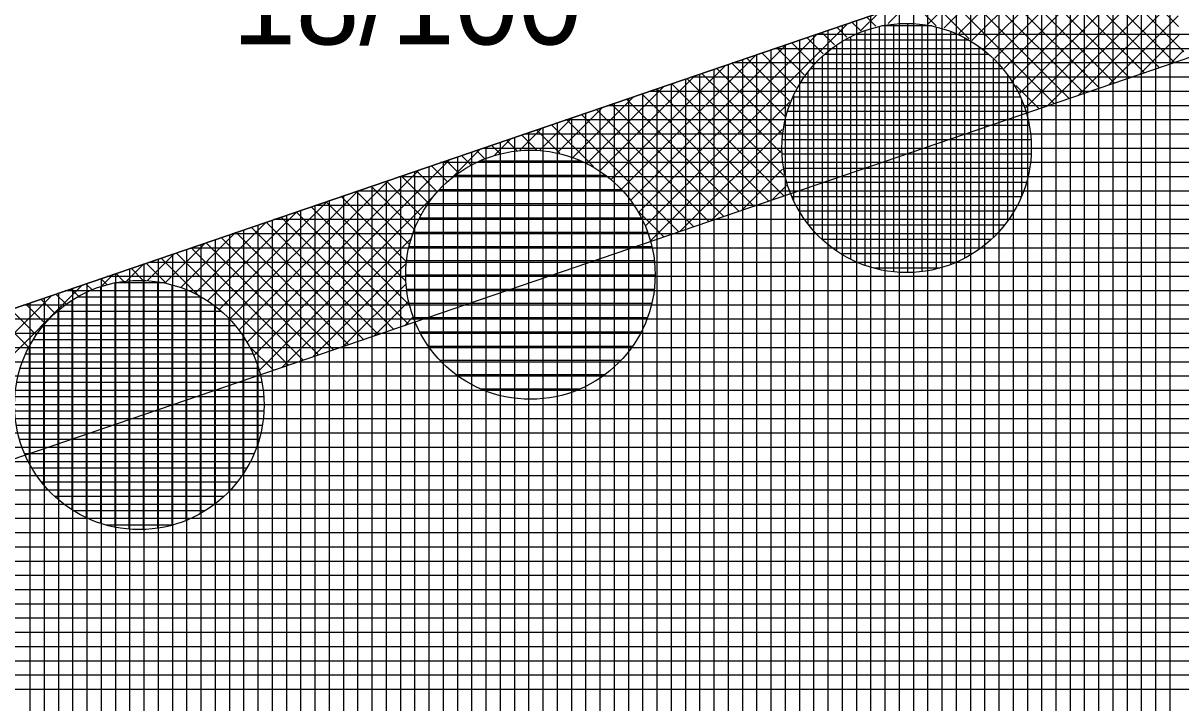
# Model space of a CAD drawing. Extents: x -565346 to -564154, y -1097386 to -1095620.
# Drawn here: x -564691.76 to -564675.52, y -1095757.37 to -1095747.82 of the extents above; entities that cross this region are included whole.
import ezdxf

# ---------------------------------------------------------------- set-up
doc = ezdxf.new("R2010")
doc.units = 0
for name, color, linetype in [('Vrstva 13', 7, 'Continuous'), ('Vrstva 40', 7, 'Continuous'), ('Vrstva 41', 7, 'Continuous'), ('Vrstva 42', 7, 'Continuous'), ('Vrstva 43', 7, 'Continuous'), ('Vrstva 44', 7, 'Continuous')]:
    doc.layers.add(name, color=color, linetype=linetype)

msp = doc.modelspace()

# ---------------------------------------------------------------- linework, layer by layer
at = {"layer": 'Vrstva 13'}
msp.add_line((-564693.31, -1095752.31), (-564631.48, -1095731.18), dxfattribs=at)
at = {"layer": 'Vrstva 41'}
for p, q in [((-564677.691, -1095749.005), (-564674.603, -1095745.917)), ((-564677.774, -1095748.805), (-564675.032, -1095746.064)), ((-564677.875, -1095748.624), (-564675.462, -1095746.211)), ((-564677.993, -1095748.459), (-564675.892, -1095746.357)), ((-564678.128, -1095748.311), (-564676.321, -1095746.504)), ((-564678.279, -1095748.179), (-564676.751, -1095746.651)), ((-564675.474, -1095748.222), (-564676.97, -1095746.726)), ((-564675.546, -1095747.867), (-564676.759, -1095746.654)), ((-564678.631, -1095747.965), (-564677.611, -1095746.945)), ((-564678.447, -1095748.064), (-564677.181, -1095746.798)), ((-564676.027, -1095748.518), (-564677.602, -1095746.942)), ((-564675.816, -1095748.446), (-564677.392, -1095746.87)), ((-564675.605, -1095748.374), (-564677.181, -1095746.798)), ((-564678.836, -1095747.887), (-564678.04, -1095747.092)), ((-564676.448, -1095748.662), (-564678.024, -1095747.086)), ((-564676.238, -1095748.59), (-564677.813, -1095747.014)), ((-564677.385, -1095748.982), (-564675.419, -1095747.016)), ((-564679.065, -1095747.833), (-564678.47, -1095747.238)), ((-564676.87, -1095748.806), (-564678.446, -1095747.23)), ((-564676.659, -1095748.734), (-564678.235, -1095747.158)), ((-564677.292, -1095748.95), (-564678.867, -1095747.374)), ((-564677.081, -1095748.878), (-564678.656, -1095747.302)), ((-564676.955, -1095748.835), (-564675.529, -1095747.409)), ((-564679.624, -1095747.827), (-564679.329, -1095747.532)), ((-564678.951, -1095747.856), (-564679.289, -1095747.518)), ((-564678.485, -1095748.04), (-564679.078, -1095747.446)), ((-564680.01, -1095747.93), (-564679.759, -1095747.679)), ((-564679.795, -1095747.861), (-564679.921, -1095747.734)), ((-564676.525, -1095748.688), (-564675.553, -1095747.716)), ((-564683.028, -1095750.665), (-564680.189, -1095747.826)), ((-564680.202, -1095748.019), (-564680.343, -1095747.879)), ((-564680.009, -1095747.93), (-564680.132, -1095747.806)), ((-564683.122, -1095750.476), (-564680.618, -1095747.973)), ((-564680.537, -1095748.25), (-564680.764, -1095748.023)), ((-564680.378, -1095748.126), (-564680.554, -1095747.951)), ((-564676.096, -1095748.541), (-564675.53, -1095747.975)), ((-564683.234, -1095750.306), (-564681.048, -1095748.12)), ((-564680.913, -1095748.723), (-564681.397, -1095748.239)), ((-564680.804, -1095748.548), (-564681.186, -1095748.167)), ((-564680.679, -1095748.39), (-564680.975, -1095748.095)), ((-564675.666, -1095748.394), (-564675.478, -1095748.206)), ((-564683.509, -1095750.015), (-564681.907, -1095748.413)), ((-564683.364, -1095750.152), (-564681.478, -1095748.266)), ((-564681.073, -1095749.128), (-564681.818, -1095748.383)), ((-564681.003, -1095748.915), (-564681.608, -1095748.311)), ((-564683.67, -1095749.893), (-564682.337, -1095748.56)), ((-564681.13, -1095749.637), (-564682.24, -1095748.527)), ((-564681.119, -1095749.365), (-564682.029, -1095748.455)), ((-564683.849, -1095749.789), (-564682.767, -1095748.707)), ((-564681.297, -1095750.319), (-564682.872, -1095748.743)), ((-564681.086, -1095750.247), (-564682.662, -1095748.671)), ((-564681.089, -1095749.961), (-564682.451, -1095748.599)), ((-564677.502, -1095749.022), (-564677.83, -1095748.695)), ((-564684.046, -1095749.703), (-564683.196, -1095748.854)), ((-564681.718, -1095750.463), (-564683.294, -1095748.887)), ((-564681.508, -1095750.391), (-564683.083, -1095748.815)), ((-564684.264, -1095749.639), (-564683.626, -1095749.001)), ((-564682.14, -1095750.607), (-564683.716, -1095749.031)), ((-564681.929, -1095750.535), (-564683.505, -1095748.959)), ((-564682.955, -1095750.875), (-564681.008, -1095748.928)), ((-564684.512, -1095749.603), (-564684.056, -1095749.147)), ((-564682.562, -1095750.751), (-564684.137, -1095749.175)), ((-564682.351, -1095750.679), (-564683.926, -1095749.103)), ((-564684.795, -1095749.604), (-564684.485, -1095749.294)), ((-564684.56, -1095749.601), (-564684.77, -1095749.391)), ((-564684.23, -1095749.648), (-564684.559, -1095749.319)), ((-564683.76, -1095749.835), (-564684.348, -1095749.247)), ((-564682.541, -1095750.744), (-564681.111, -1095749.314)), ((-564685.074, -1095749.652), (-564685.191, -1095749.535)), ((-564685.145, -1095749.671), (-564684.915, -1095749.441)), ((-564684.836, -1095749.607), (-564684.98, -1095749.463)), ((-564685.74, -1095749.983), (-564685.345, -1095749.588)), ((-564685.482, -1095749.811), (-564685.613, -1095749.68)), ((-564685.289, -1095749.721), (-564685.402, -1095749.608)), ((-564682.111, -1095750.597), (-564681.131, -1095749.616)), ((-564688.528, -1095752.488), (-564685.775, -1095749.735)), ((-564685.815, -1095750.044), (-564686.034, -1095749.824)), ((-564685.657, -1095749.919), (-564685.824, -1095749.752)), ((-564681.682, -1095750.45), (-564681.105, -1095749.873)), ((-564688.736, -1095752.131), (-564686.634, -1095750.028)), ((-564688.622, -1095752.3), (-564686.204, -1095749.882)), ((-564686.188, -1095750.518), (-564686.667, -1095750.04)), ((-564686.08, -1095750.343), (-564686.456, -1095749.968)), ((-564685.956, -1095750.185), (-564686.245, -1095749.896)), ((-564688.866, -1095751.978), (-564687.064, -1095750.175)), ((-564686.346, -1095750.926), (-564687.088, -1095750.184)), ((-564686.278, -1095750.712), (-564686.878, -1095750.112)), ((-564681.252, -1095750.303), (-564681.051, -1095750.102)), ((-564689.012, -1095751.841), (-564687.493, -1095750.322)), ((-564688.453, -1095752.697), (-564686.015, -1095750.258)), ((-564686.397, -1095751.441), (-564687.51, -1095750.328)), ((-564686.391, -1095751.164), (-564687.299, -1095750.256)), ((-564689.175, -1095751.721), (-564687.923, -1095750.469)), ((-564686.356, -1095752.048), (-564687.932, -1095750.472)), ((-564686.349, -1095751.772), (-564687.721, -1095750.4)), ((-564682.772, -1095750.823), (-564683.125, -1095750.47)), ((-564689.355, -1095751.618), (-564688.353, -1095750.616)), ((-564686.988, -1095752.264), (-564688.564, -1095750.688)), ((-564686.778, -1095752.192), (-564688.353, -1095750.616)), ((-564686.567, -1095752.12), (-564688.142, -1095750.544)), ((-564689.553, -1095751.533), (-564688.782, -1095750.763)), ((-564687.41, -1095752.408), (-564688.986, -1095750.832)), ((-564687.199, -1095752.336), (-564688.775, -1095750.76)), ((-564688.127, -1095752.653), (-564686.327, -1095750.853)), ((-564689.772, -1095751.47), (-564689.212, -1095750.91)), ((-564687.832, -1095752.552), (-564689.407, -1095750.976)), ((-564687.621, -1095752.48), (-564689.196, -1095750.904)), ((-564690.023, -1095751.438), (-564689.642, -1095751.056)), ((-564689.307, -1095751.642), (-564689.829, -1095751.12)), ((-564688.042, -1095752.624), (-564689.618, -1095751.048)), ((-564690.351, -1095751.447), (-564690.461, -1095751.336)), ((-564690.31, -1095751.442), (-564690.071, -1095751.203)), ((-564690.08, -1095751.435), (-564690.25, -1095751.264)), ((-564689.759, -1095751.473), (-564690.04, -1095751.192)), ((-564687.697, -1095752.506), (-564686.394, -1095751.203)), ((-564693.787, -1095754.353), (-564690.931, -1095751.497)), ((-564690.798, -1095751.565), (-564690.883, -1095751.481)), ((-564690.587, -1095751.494), (-564690.672, -1095751.409)), ((-564690.667, -1095751.516), (-564690.501, -1095751.35)), ((-564687.267, -1095752.359), (-564686.395, -1095751.486)), ((-564693.843, -1095754.126), (-564691.36, -1095751.644)), ((-564691.163, -1095751.766), (-564691.305, -1095751.625)), ((-564690.99, -1095751.657), (-564691.094, -1095751.553)), ((-564691.457, -1095752.038), (-564691.726, -1095751.769)), ((-564691.318, -1095751.894), (-564691.515, -1095751.697)), ((-564686.838, -1095752.212), (-564686.359, -1095751.734)), ((-564691.685, -1095752.375), (-564692.148, -1095751.913)), ((-564691.58, -1095752.198), (-564691.937, -1095751.841)), ((-564686.408, -1095752.065), (-564686.295, -1095751.952)), ((-564688.253, -1095752.696), (-564688.592, -1095752.357))]:
    msp.add_line(p, q, dxfattribs=at)
at = {"layer": 'Vrstva 42'}
msp.add_lwpolyline([(-564707.989, -1095755.399), (-564707.577, -1095757.356), (-564692.663, -1095754.203), (-564630.833, -1095733.073), (-564590.007, -1095716.981), (-564573.006, -1095706.742), (-564516.181, -1095692.846), (-564453.911, -1095679.516), (-564393.952, -1095664.868), (-564326.83, -1095645.13), (-564326.21, -1095642.73), (-564394.52, -1095662.95), (-564454.33, -1095677.56), (-564516.6, -1095690.89), (-564574.04, -1095705.03), (-564590.74, -1095715.12), (-564631.48, -1095731.18), (-564693.31, -1095752.31)], close=True, dxfattribs=at)
at = {"layer": 'Vrstva 43'}
for p, q in [((-564675.67, -1095746.282), (-564675.67, -1095761.954)), ((-564676.07, -1095746.418), (-564676.07, -1095762.081)), ((-564675.87, -1095746.35), (-564675.87, -1095762.018)), ((-564676.67, -1095746.623), (-564676.67, -1095762.27)), ((-564676.47, -1095746.555), (-564676.47, -1095762.207)), ((-564676.27, -1095746.487), (-564676.27, -1095762.144)), ((-564677.07, -1095746.76), (-564677.07, -1095762.397)), ((-564676.87, -1095746.692), (-564676.87, -1095762.334)), ((-564677.47, -1095746.897), (-564677.47, -1095762.523)), ((-564677.27, -1095746.828), (-564677.27, -1095762.46)), ((-564678.07, -1095747.102), (-564678.07, -1095762.713)), ((-564677.87, -1095747.033), (-564677.87, -1095762.65)), ((-564677.67, -1095746.965), (-564677.67, -1095762.587)), ((-564678.47, -1095747.239), (-564678.47, -1095762.84)), ((-564678.27, -1095747.17), (-564678.27, -1095762.776)), ((-564678.87, -1095747.375), (-564678.87, -1095762.966)), ((-564678.67, -1095747.307), (-564678.67, -1095762.903)), ((-564679.47, -1095747.58), (-564679.47, -1095763.156)), ((-564679.27, -1095747.512), (-564679.27, -1095763.093)), ((-564679.07, -1095747.444), (-564679.07, -1095763.029)), ((-564679.87, -1095747.717), (-564679.87, -1095763.282)), ((-564679.67, -1095747.649), (-564679.67, -1095763.219)), ((-564680.47, -1095747.922), (-564680.47, -1095763.472)), ((-564680.27, -1095747.854), (-564680.27, -1095763.409)), ((-564680.07, -1095747.785), (-564680.07, -1095763.346)), ((-564680.87, -1095748.059), (-564680.87, -1095763.598)), ((-564680.67, -1095747.99), (-564680.67, -1095763.535)), ((-564631.474, -1095747.98), (-564680.64, -1095747.98)), ((-564681.27, -1095748.195), (-564681.27, -1095763.725)), ((-564632.106, -1095748.18), (-564681.225, -1095748.18)), ((-564681.07, -1095748.127), (-564681.07, -1095763.662)), ((-564681.87, -1095748.4), (-564681.87, -1095763.915)), ((-564632.739, -1095748.38), (-564681.81, -1095748.38)), ((-564681.67, -1095748.332), (-564681.67, -1095763.851)), ((-564681.47, -1095748.264), (-564681.47, -1095763.788)), ((-564633.371, -1095748.58), (-564682.395, -1095748.58)), ((-564682.27, -1095748.537), (-564682.27, -1095764.041)), ((-564682.07, -1095748.469), (-564682.07, -1095763.978)), ((-564682.87, -1095748.742), (-564682.87, -1095764.231)), ((-564682.67, -1095748.674), (-564682.67, -1095764.168)), ((-564682.47, -1095748.605), (-564682.47, -1095764.104)), ((-564683.27, -1095748.879), (-564683.27, -1095764.357)), ((-564683.07, -1095748.811), (-564683.07, -1095764.294)), ((-564634.004, -1095748.78), (-564682.981, -1095748.78)), ((-564683.67, -1095749.016), (-564683.67, -1095764.484)), ((-564634.636, -1095748.98), (-564683.566, -1095748.98)), ((-564683.47, -1095748.947), (-564683.47, -1095764.421)), ((-564684.27, -1095749.221), (-564684.27, -1095764.674)), ((-564635.269, -1095749.18), (-564684.151, -1095749.18)), ((-564684.07, -1095749.152), (-564684.07, -1095764.61)), ((-564683.87, -1095749.084), (-564683.87, -1095764.547)), ((-564635.901, -1095749.38), (-564684.736, -1095749.38)), ((-564684.67, -1095749.357), (-564684.67, -1095764.8)), ((-564684.47, -1095749.289), (-564684.47, -1095764.737)), ((-564685.07, -1095749.494), (-564685.07, -1095764.926)), ((-564684.87, -1095749.426), (-564684.87, -1095764.863)), ((-564685.67, -1095749.699), (-564685.67, -1095765.116)), ((-564685.47, -1095749.631), (-564685.47, -1095765.053)), ((-564636.534, -1095749.58), (-564685.322, -1095749.58)), ((-564685.27, -1095749.562), (-564685.27, -1095764.99)), ((-564686.07, -1095749.836), (-564686.07, -1095765.243)), ((-564637.166, -1095749.78), (-564685.907, -1095749.78)), ((-564685.87, -1095749.767), (-564685.87, -1095765.179)), ((-564686.67, -1095750.041), (-564686.67, -1095765.432)), ((-564637.799, -1095749.98), (-564686.492, -1095749.98)), ((-564686.47, -1095749.972), (-564686.47, -1095765.369)), ((-564686.27, -1095749.904), (-564686.27, -1095765.306)), ((-564638.431, -1095750.18), (-564687.077, -1095750.18)), ((-564687.07, -1095750.178), (-564687.07, -1095765.559)), ((-564686.87, -1095750.109), (-564686.87, -1095765.496)), ((-564687.47, -1095750.314), (-564687.47, -1095765.685)), ((-564687.27, -1095750.246), (-564687.27, -1095765.622)), ((-564688.07, -1095750.519), (-564688.07, -1095765.875)), ((-564687.87, -1095750.451), (-564687.87, -1095765.812)), ((-564687.67, -1095750.383), (-564687.67, -1095765.749)), ((-564639.064, -1095750.38), (-564687.662, -1095750.38)), ((-564688.47, -1095750.656), (-564688.47, -1095766.001)), ((-564688.27, -1095750.588), (-564688.27, -1095765.938)), ((-564639.697, -1095750.58), (-564688.248, -1095750.58)), ((-564688.87, -1095750.793), (-564688.87, -1095766.128)), ((-564640.329, -1095750.78), (-564688.833, -1095750.78)), ((-564688.67, -1095750.724), (-564688.67, -1095766.065)), ((-564689.47, -1095750.998), (-564689.47, -1095766.318)), ((-564640.962, -1095750.98), (-564689.418, -1095750.98)), ((-564689.27, -1095750.929), (-564689.27, -1095766.254)), ((-564689.07, -1095750.861), (-564689.07, -1095766.191)), ((-564641.594, -1095751.18), (-564690.003, -1095751.18)), ((-564689.87, -1095751.134), (-564689.87, -1095766.444)), ((-564689.67, -1095751.066), (-564689.67, -1095766.381)), ((-564690.47, -1095751.339), (-564690.47, -1095766.634)), ((-564690.27, -1095751.271), (-564690.27, -1095766.571)), ((-564690.07, -1095751.203), (-564690.07, -1095766.507)), ((-564690.87, -1095751.476), (-564690.87, -1095766.76)), ((-564690.67, -1095751.408), (-564690.67, -1095766.697)), ((-564642.227, -1095751.38), (-564690.589, -1095751.38)), ((-564691.27, -1095751.613), (-564691.27, -1095766.887)), ((-564642.859, -1095751.58), (-564691.174, -1095751.58)), ((-564691.07, -1095751.544), (-564691.07, -1095766.824)), ((-564643.492, -1095751.78), (-564691.759, -1095751.78)), ((-564691.67, -1095751.75), (-564691.67, -1095767.013)), ((-564691.47, -1095751.681), (-564691.47, -1095766.95)), ((-564644.124, -1095751.98), (-564692.344, -1095751.98)), ((-564644.757, -1095752.18), (-564692.93, -1095752.18)), ((-564645.389, -1095752.38), (-564693.643, -1095752.38)), ((-564646.022, -1095752.58), (-564694.593, -1095752.58)), ((-564646.654, -1095752.78), (-564695.544, -1095752.78)), ((-564647.287, -1095752.98), (-564696.494, -1095752.98)), ((-564647.92, -1095753.18), (-564697.445, -1095753.18)), ((-564648.552, -1095753.38), (-564698.395, -1095753.38)), ((-564649.185, -1095753.58), (-564699.346, -1095753.58)), ((-564649.817, -1095753.78), (-564700.296, -1095753.78)), ((-564650.45, -1095753.98), (-564701.247, -1095753.98)), ((-564651.082, -1095754.18), (-564702.197, -1095754.18)), ((-564651.715, -1095754.38), (-564703.147, -1095754.38)), ((-564652.347, -1095754.58), (-564704.098, -1095754.58)), ((-564652.98, -1095754.78), (-564705.048, -1095754.78)), ((-564653.612, -1095754.98), (-564705.999, -1095754.98)), ((-564654.245, -1095755.18), (-564706.949, -1095755.18)), ((-564654.877, -1095755.38), (-564707.9, -1095755.38)), ((-564655.51, -1095755.58), (-564708.85, -1095755.58)), ((-564656.143, -1095755.78), (-564709.801, -1095755.78)), ((-564656.775, -1095755.98), (-564710.751, -1095755.98)), ((-564657.408, -1095756.18), (-564711.702, -1095756.18)), ((-564658.04, -1095756.38), (-564712.652, -1095756.38)), ((-564658.673, -1095756.58), (-564713.603, -1095756.58)), ((-564659.305, -1095756.78), (-564714.553, -1095756.78)), ((-564659.938, -1095756.98), (-564715.504, -1095756.98)), ((-564660.57, -1095757.18), (-564716.454, -1095757.18))]:
    msp.add_line(p, q, dxfattribs=at)
msp.add_lwpolyline([(-564584.17, -1095730.99), (-564361.01, -1095672.63), (-564329.81, -1095662.26), (-564326.21, -1095642.73), (-564394.52, -1095662.95), (-564454.33, -1095677.56), (-564516.6, -1095690.89), (-564574.04, -1095705.03), (-564590.74, -1095715.12), (-564631.48, -1095731.18), (-564693.31, -1095752.31), (-564772.2, -1095768.91), (-564879.81, -1095788.15), (-565039.47, -1095811.86), (-565040.85, -1095849.94), (-565025.81, -1095848.33), (-565025.24, -1095824.91), (-564877.52, -1095802.97), (-564694, -1095767.75), (-564603.8, -1095739.23), (-564594.74, -1095734.52)], close=True, dxfattribs=at)
at = {"layer": 'Vrstva 44'}
for p, q in [((-564679.95, -1095747.927), (-564679.95, -1095751.221)), ((-564679.75, -1095747.869), (-564679.75, -1095751.281)), ((-564679.012, -1095747.86), (-564679.71, -1095747.86)), ((-564679.55, -1095747.835), (-564679.55, -1095751.313)), ((-564679.35, -1095747.825), (-564679.35, -1095751.322)), ((-564679.15, -1095747.838), (-564679.15, -1095751.309)), ((-564678.95, -1095747.876), (-564678.95, -1095751.273)), ((-564678.49, -1095748.06), (-564680.238, -1095748.06)), ((-564680.15, -1095748.011), (-564680.15, -1095751.137)), ((-564678.75, -1095747.937), (-564678.75, -1095751.212)), ((-564678.55, -1095748.026), (-564678.55, -1095751.121)), ((-564680.35, -1095748.13), (-564680.35, -1095751.018)), ((-564678.35, -1095748.15), (-564678.35, -1095750.998)), ((-564680.55, -1095748.288), (-564680.55, -1095750.859)), ((-564678.211, -1095748.26), (-564680.517, -1095748.26)), ((-564678.15, -1095748.315), (-564678.15, -1095750.832)), ((-564680.75, -1095748.508), (-564680.75, -1095750.639)), ((-564678.015, -1095748.46), (-564680.711, -1095748.46)), ((-564677.95, -1095748.546), (-564677.95, -1095750.603)), ((-564677.874, -1095748.66), (-564680.855, -1095748.66)), ((-564677.767, -1095748.86), (-564680.961, -1095748.86)), ((-564680.95, -1095748.834), (-564680.95, -1095750.312)), ((-564677.75, -1095748.901), (-564677.75, -1095750.245)), ((-564677.692, -1095749.06), (-564681.035, -1095749.06)), ((-564677.645, -1095749.26), (-564681.084, -1095749.26)), ((-564677.62, -1095749.46), (-564681.11, -1095749.46)), ((-564685.07, -1095749.658), (-564685.07, -1095753.05)), ((-564684.87, -1095749.621), (-564684.87, -1095753.089)), ((-564684.67, -1095749.606), (-564684.67, -1095753.103)), ((-564684.47, -1095749.613), (-564684.47, -1095753.094)), ((-564684.27, -1095749.645), (-564684.27, -1095753.062)), ((-564684.07, -1095749.703), (-564684.07, -1095753.006)), ((-564677.618, -1095749.66), (-564681.111, -1095749.66)), ((-564685.47, -1095749.813), (-564685.47, -1095752.896)), ((-564683.926, -1095749.76), (-564685.362, -1095749.76)), ((-564685.27, -1095749.72), (-564685.27, -1095752.987)), ((-564683.87, -1095749.787), (-564683.87, -1095752.923)), ((-564677.638, -1095749.86), (-564681.089, -1095749.86)), ((-564683.589, -1095749.96), (-564685.701, -1095749.96)), ((-564685.67, -1095749.938), (-564685.67, -1095752.769)), ((-564683.67, -1095749.9), (-564683.67, -1095752.805)), ((-564683.367, -1095750.16), (-564685.921, -1095750.16)), ((-564685.87, -1095750.107), (-564685.87, -1095752.602)), ((-564683.47, -1095750.059), (-564683.47, -1095752.651)), ((-564677.684, -1095750.06), (-564681.043, -1095750.06)), ((-564683.204, -1095750.36), (-564686.083, -1095750.36)), ((-564686.07, -1095750.341), (-564686.07, -1095752.368)), ((-564683.27, -1095750.273), (-564683.27, -1095752.435)), ((-564677.756, -1095750.26), (-564680.973, -1095750.26)), ((-564677.856, -1095750.46), (-564680.872, -1095750.46)), ((-564683.087, -1095750.56), (-564686.202, -1095750.56)), ((-564683.07, -1095750.594), (-564683.07, -1095752.118)), ((-564677.994, -1095750.66), (-564680.734, -1095750.66)), ((-564683, -1095750.76), (-564686.29, -1095750.76)), ((-564686.27, -1095750.712), (-564686.27, -1095751.996)), ((-564682.94, -1095750.96), (-564686.348, -1095750.96)), ((-564678.178, -1095750.86), (-564680.549, -1095750.86)), ((-564682.906, -1095751.16), (-564686.381, -1095751.16)), ((-564678.441, -1095751.06), (-564680.286, -1095751.06)), ((-564678.898, -1095751.26), (-564679.83, -1095751.26)), ((-564689.782, -1095751.47), (-564690.48, -1095751.47)), ((-564690.48, -1095751.47), (-564690.48, -1095754.898)), ((-564690.28, -1095751.44), (-564690.28, -1095754.926)), ((-564690.08, -1095751.436), (-564690.08, -1095754.931)), ((-564689.88, -1095751.454), (-564689.88, -1095754.914)), ((-564689.68, -1095751.496), (-564689.68, -1095754.874)), ((-564682.896, -1095751.36), (-564686.392, -1095751.36)), ((-564690.88, -1095751.603), (-564690.88, -1095754.765)), ((-564690.68, -1095751.523), (-564690.68, -1095754.845)), ((-564689.48, -1095751.562), (-564689.48, -1095754.805)), ((-564689.28, -1095751.658), (-564689.28, -1095754.709)), ((-564682.908, -1095751.56), (-564686.381, -1095751.56)), ((-564691.08, -1095751.713), (-564691.08, -1095754.656)), ((-564689.26, -1095751.67), (-564691.008, -1095751.67)), ((-564689.08, -1095751.79), (-564689.08, -1095754.58)), ((-564682.944, -1095751.76), (-564686.346, -1095751.76)), ((-564688.981, -1095751.87), (-564691.287, -1095751.87)), ((-564691.28, -1095751.864), (-564691.28, -1095754.504)), ((-564688.88, -1095751.965), (-564688.88, -1095754.402)), ((-564683.003, -1095751.96), (-564686.284, -1095751.96)), ((-564688.785, -1095752.07), (-564691.481, -1095752.07)), ((-564691.48, -1095752.068), (-564691.48, -1095754.301)), ((-564688.644, -1095752.27), (-564691.625, -1095752.27)), ((-564688.68, -1095752.212), (-564688.68, -1095754.154)), ((-564683.093, -1095752.16), (-564686.195, -1095752.16)), ((-564688.537, -1095752.47), (-564691.731, -1095752.47)), ((-564691.68, -1095752.368), (-564691.68, -1095754)), ((-564683.214, -1095752.36), (-564686.076, -1095752.36)), ((-564688.48, -1095752.616), (-564688.48, -1095753.75)), ((-564683.378, -1095752.56), (-564685.91, -1095752.56)), ((-564688.462, -1095752.67), (-564691.805, -1095752.67)), ((-564683.603, -1095752.76), (-564685.683, -1095752.76)), ((-564688.415, -1095752.87), (-564691.854, -1095752.87)), ((-564683.954, -1095752.96), (-564685.336, -1095752.96)), ((-564688.39, -1095753.07), (-564691.88, -1095753.07)), ((-564688.388, -1095753.27), (-564691.881, -1095753.27)), ((-564688.408, -1095753.47), (-564691.859, -1095753.47)), ((-564688.454, -1095753.67), (-564691.813, -1095753.67)), ((-564688.526, -1095753.87), (-564691.743, -1095753.87)), ((-564688.626, -1095754.07), (-564691.642, -1095754.07)), ((-564688.764, -1095754.27), (-564691.504, -1095754.27)), ((-564688.948, -1095754.47), (-564691.319, -1095754.47)), ((-564689.211, -1095754.67), (-564691.056, -1095754.67)), ((-564689.668, -1095754.87), (-564690.6, -1095754.87))]:
    msp.add_line(p, q, dxfattribs=at)
for centre in [(-564679.364, -1095749.574), (-564684.644, -1095751.354), (-564690.134, -1095753.184)]:
    msp.add_circle(centre, 1.75, dxfattribs=at)

# ---------------------------------------------------------------- texts
at = {"layer": 'Vrstva 40'}
msp.add_text('18/100', height=1.2, dxfattribs=at).set_placement((-564688.83, -1095748.12))

doc.saveas('drawing.dxf')
